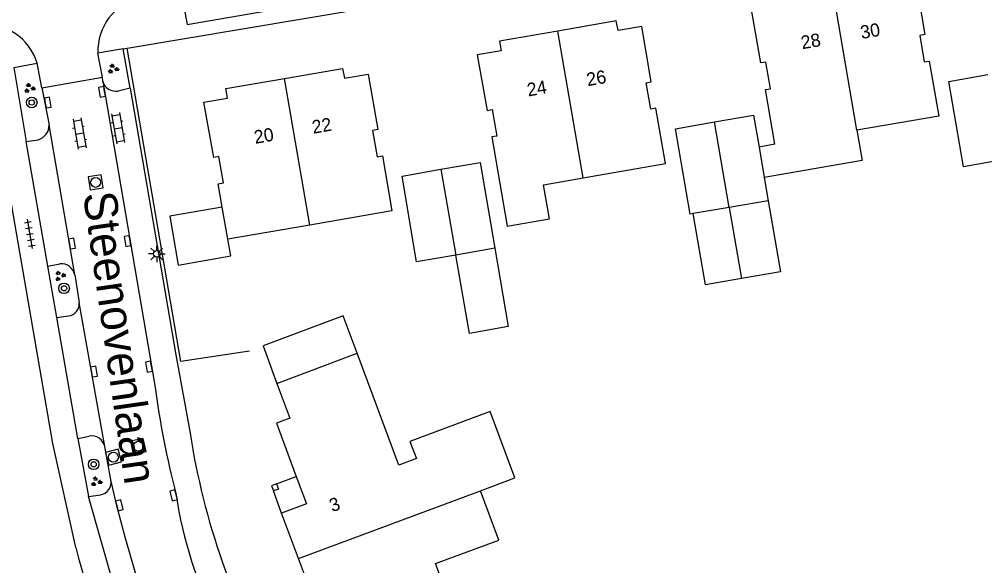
# Model space of a CAD drawing. Extents: x 137999 to 141000, y 397500 to 400501.
# Drawn here: x 138051.3 to 138124.3, y 399126.6 to 399167.9 of the extents above; entities that cross this region are included whole.
import ezdxf

# ---------------------------------------------------------------- set-up
doc = ezdxf.new("R2010")
doc.units = 0
for name, color, linetype in [('gg-afsc-hekwerk', 7, 'Continuous'), ('gg-anno-huisnummerreeks BGT', 7, 'Continuous'), ('gg-anno-openbare ruimte label', 7, 'Continuous'), ('gg-bbg-bijgebouw', 7, 'Continuous'), ('gg-bbg-gedigitaliseerde bebouwing', 7, 'Continuous'), ('gg-bbg-hoofdgebouw', 7, 'Continuous'), ('gg-bbg-luifel en loopbrug', 7, 'Continuous'), ('gg-bbg-onder overbouw', 7, 'Continuous'), ('gg-bbg-pand overbouw', 7, 'Continuous'), ('gg-bbg-pilaar onder overbouw', 7, 'Continuous'), ('gg-bbg-pilaar pand', 7, 'Continuous'), ('gg-bbg-tussenscheiding', 7, 'Continuous'), ('gg-knt-verharding', 7, 'Continuous'), ('gg-knt-verharding nz', 7, 'Continuous'), ('gt-symb-boom', 7, 'Continuous'), ('gt-symb-groenvak', 7, 'Continuous'), ('gt-symb-klinker verharding', 7, 'Continuous'), ('gt-symb-kolk', 7, 'Continuous'), ('gt-symb-lichtmast', 7, 'Continuous'), ('gt-symb-rioolschacht', 7, 'Continuous'), ('gt-symb-tegel verharding', 7, 'Continuous')]:
    doc.layers.add(name, color=color, linetype=linetype)

# ---------------------------------------------------------------- blocks, each defined once
blk = doc.blocks.new('gt0-KOLK')
at = {"layer": 'gt-symb-kolk'}
blk.add_lwpolyline([(0, 0), (0.375, 0), (0.375, 0.4), (-0.375, 0.4), (-0.375, 0), (0, 0)], dxfattribs=at)
blk = doc.blocks.new('gt0-GRVAK')
at = {"layer": 'gt-symb-groenvak'}
for p, q in [((-0.11, 0.189), (-0.228, 0.24)), ((-0.182, 0.153), (0.088, 0.153)), ((-0.091, 0.211), (-0.156, 0.322)), ((-0.047, 0.214), (-0.047, 0.393)), ((-0.004, 0.211), (0.061, 0.322)), ((0.015, 0.189), (0.133, 0.24)), ((0.262, -0.052), (0.197, 0.059)), ((0.305, -0.049), (0.305, 0.13)), ((0.349, -0.052), (0.414, 0.059)), ((-0.245, -0.228), (-0.363, -0.177)), ((-0.318, -0.264), (-0.047, -0.264)), ((-0.226, -0.206), (-0.291, -0.095)), ((-0.183, -0.203), (-0.183, -0.024)), ((-0.139, -0.206), (-0.074, -0.095)), ((-0.12, -0.228), (-0.002, -0.177)), ((0.243, -0.074), (0.125, -0.023)), ((0.17, -0.11), (0.441, -0.11)), ((0.368, -0.074), (0.486, -0.023))]:
    blk.add_line(p, q, dxfattribs=at)
blk = doc.blocks.new('gt0-BOOM')
at = {"layer": 'gt-symb-boom'}
for radius in [0.4, 0.2]:
    blk.add_circle((0, 0), radius, dxfattribs=at)
blk = doc.blocks.new('gt0-RS')
at = {"layer": 'gt-symb-rioolschacht'}
blk.add_lwpolyline([(-0.5, -0.5), (0.5, -0.5), (0.5, 0.5), (-0.5, 0.5)], close=True, dxfattribs=at)
blk.add_circle((0, 0), 0.375, dxfattribs=at)
blk = doc.blocks.new('gt0-KL1')
at = {"layer": 'gt-symb-klinker verharding'}
for p, q in [((-1.15, 0.3), (1.15, 0.3)), ((-1, -0.3), (-1, 0.3)), ((-0.5, 0.3), (-0.5, 0.45)), ((0, -0.3), (0, 0.3)), ((0.5, 0.3), (0.5, 0.45)), ((1, -0.3), (1, 0.3)), ((-1.15, -0.3), (1.15, -0.3)), ((-0.5, -0.45), (-0.5, -0.3)), ((0.5, -0.45), (0.5, -0.3))]:
    blk.add_line(p, q, dxfattribs=at)
blk = doc.blocks.new('gt0-LMAST')
at = {"layer": 'gt-symb-lichtmast'}
for p, q in [((-0.182, 0.173), (-0.447, 0.438)), ((-0.005, 0.246), (-0.005, 0.621)), ((0.172, 0.173), (0.437, 0.438)), ((-0.255, -0.004), (-0.63, -0.004)), ((-0.182, -0.181), (-0.447, -0.446)), ((-0.005, -0.254), (-0.005, -0.629)), ((0.437, -0.446), (0.172, -0.181)), ((0.245, -0.004), (0.62, -0.004))]:
    blk.add_line(p, q, dxfattribs=at)
blk.add_circle((-0.005, -0.004), 0.25, dxfattribs=at)
blk = doc.blocks.new('gt0-TEG1')
at = {"layer": 'gt-symb-tegel verharding'}
for p, q in [((-1.125, 0), (1.125, 0)), ((-0.9, -0.25), (-0.9, 0.25)), ((-0.45, -0.25), (-0.45, 0.25)), ((0, -0.25), (0, 0.25)), ((0.45, -0.25), (0.45, 0.25)), ((0.9, -0.25), (0.9, 0.25))]:
    blk.add_line(p, q, dxfattribs=at)

msp = doc.modelspace()

# ---------------------------------------------------------------- linework, layer by layer
at = {"layer": 'gg-afsc-hekwerk'}
for p, q in [((138063.486, 399142.025), (138059.415, 399165.727)), ((138068.674, 399142.812), (138063.486, 399142.025))]:
    msp.add_line(p, q, dxfattribs=at)
at = {"layer": 'gg-bbg-bijgebouw'}
for p, q in [((138107.646, 399155.948), (138107.948, 399154.187)), ((138107.948, 399154.187), (138104.992, 399153.676)), ((138104.992, 399153.676), (138102.271, 399153.206)), ((138087.239, 399150.586), (138084.283, 399150.073))]:
    msp.add_line(p, q, dxfattribs=at)
for points in [[(138125.678, 399157.267), (138122.727, 399156.748), (138121.61, 399163.213), (138124.563, 399163.745)], [(138103.881, 399160.148), (138106.836, 399160.665), (138107.251, 399158.245)], [(138102.271, 399153.206), (138102.031, 399153.165), (138100.928, 399159.632), (138103.881, 399160.148)], [(138083.167, 399156.562), (138086.133, 399157.084), (138087.239, 399150.586)], [(138084.283, 399150.073), (138081.325, 399149.559), (138080.224, 399156.044), (138083.167, 399156.562)], [(138076.831, 399142.639), (138075.778, 399145.47), (138069.723, 399143.204), (138070.758, 399140.367)]]:
    msp.add_lwpolyline(points, dxfattribs=at)
at = {"layer": 'gg-bbg-gedigitaliseerde bebouwing'}
for p, q in [((138108.449, 399158.451), (138107.251, 399158.245)), ((138093.943, 399155.923), (138100.158, 399157.01))]:
    msp.add_line(p, q, dxfattribs=at)
for points in [[(138087.012, 399159.007), (138088.192, 399152.264), (138091.387, 399152.823), (138090.937, 399155.397), (138093.943, 399155.923)], [(138114.658, 399159.52), (138115.051, 399157.223), (138107.646, 399155.948)]]:
    msp.add_lwpolyline(points, dxfattribs=at)
at = {"layer": 'gg-bbg-hoofdgebouw'}
for p, q in [((138067.037, 399151.282), (138066.62, 399153.69)), ((138073.246, 399152.346), (138067.037, 399151.282)), ((138072.388, 399127.117), (138071.112, 399130.553)), ((138073.668, 399123.672), (138072.388, 399127.117))]:
    msp.add_line(p, q, dxfattribs=at)
for points in [[(138112.764, 399170.594), (138117.171, 399171.35), (138117.301, 399170.617), (138119.093, 399170.944), (138119.802, 399166.767), (138119.408, 399166.68), (138119.754, 399164.68), (138120.136, 399164.746), (138120.858, 399160.588), (138114.658, 399159.52)], [(138108.449, 399158.451), (138107.725, 399162.589), (138108.109, 399162.656), (138107.763, 399164.655), (138107.377, 399164.612), (138106.655, 399168.779), (138108.423, 399169.111), (138108.339, 399169.834), (138112.764, 399170.594)], [(138100.158, 399157.01), (138099.436, 399161.187), (138099.045, 399161.114), (138098.699, 399163.114), (138099.093, 399163.183), (138098.368, 399167.352), (138096.59, 399167.052), (138096.422, 399167.784), (138092.018, 399167.021)], [(138092.018, 399167.021), (138087.604, 399166.256), (138087.723, 399165.514), (138085.921, 399165.215), (138086.668, 399161.007), (138087.05, 399161.073), (138087.396, 399159.074), (138087.012, 399159.007)], [(138071.319, 399163.434), (138075.723, 399164.198), (138075.877, 399163.464), (138077.668, 399163.765), (138078.392, 399159.571), (138077.998, 399159.503), (138078.347, 399157.502), (138078.741, 399157.57), (138079.463, 399153.412), (138073.246, 399152.346)], [(138066.62, 399153.69), (138066.314, 399155.458), (138066.701, 399155.531), (138066.36, 399157.524), (138065.973, 399157.451), (138065.225, 399161.633), (138067.015, 399161.934), (138066.893, 399162.666), (138071.319, 399163.434)], [(138081.308, 399134.673), (138079.977, 399134.177), (138076.831, 399142.639)], [(138070.758, 399140.367), (138071.718, 399137.736), (138070.712, 399137.359), (138072.218, 399133.33)], [(138086.157, 399132.224), (138088.772, 399133.227), (138086.904, 399138.24), (138080.823, 399135.975), (138081.308, 399134.673)], [(138085.773, 399118.627), (138082.75, 399126.738), (138087.538, 399128.512), (138086.157, 399132.224)]]:
    msp.add_lwpolyline(points, dxfattribs=at)
at = {"layer": 'gg-bbg-luifel en loopbrug'}
msp.add_line((138104.992, 399153.676), (138105.923, 399148.298), dxfattribs=at)
for points in [[(138107.948, 399154.187), (138108.872, 399148.804), (138105.923, 399148.298)], [(138066.62, 399153.69), (138062.648, 399153.003), (138063.286, 399149.317), (138067.258, 399150.005), (138067.037, 399151.282)], [(138105.923, 399148.298), (138103.202, 399147.827), (138102.271, 399153.206)], [(138087.239, 399150.586), (138088.258, 399144.66), (138085.326, 399144.142), (138084.283, 399150.073)]]:
    msp.add_lwpolyline(points, dxfattribs=at)
at = {"layer": 'gg-bbg-onder overbouw'}
msp.add_lwpolyline([(138072.218, 399133.33), (138072.994, 399131.253), (138071.112, 399130.553)], dxfattribs=at)
at = {"layer": 'gg-bbg-pand overbouw'}
for p, q in [((138070.732, 399132.772), (138072.218, 399133.33)), ((138071.112, 399130.553), (138070.482, 399132.229))]:
    msp.add_line(p, q, dxfattribs=at)
at = {"layer": 'gg-bbg-pilaar onder overbouw'}
msp.add_lwpolyline([(138070.732, 399132.772), (138070.871, 399132.372), (138070.482, 399132.229)], dxfattribs=at)
at = {"layer": 'gg-bbg-pilaar pand'}
msp.add_lwpolyline([(138070.732, 399132.772), (138070.335, 399132.623), (138070.482, 399132.229)], dxfattribs=at)
at = {"layer": 'gg-bbg-tussenscheiding'}
for p, q in [((138114.658, 399159.52), (138112.764, 399170.594)), ((138093.943, 399155.923), (138092.018, 399167.021)), ((138073.246, 399152.346), (138071.319, 399163.434)), ((138104.992, 399153.676), (138103.881, 399160.148)), ((138107.251, 399158.245), (138107.646, 399155.948)), ((138083.167, 399156.562), (138084.283, 399150.073)), ((138070.758, 399140.367), (138076.831, 399142.639)), ((138072.388, 399127.117), (138086.157, 399132.224))]:
    msp.add_line(p, q, dxfattribs=at)
at = {"layer": 'gg-knt-verharding'}
for p, q in [((138059.119, 399165.677), (138057.209, 399165.357)), ((138059.119, 399165.677), (138059.415, 399165.727)), ((138059.635, 399162.687), (138059.119, 399165.677)), ((138057.539, 399163.529), (138057.209, 399165.357)), ((138050.842, 399164.267), (138052.603, 399164.585)), ((138050.842, 399164.267), (138051.785, 399158.665)), ((138052.97, 399162.723), (138052.603, 399164.585)), ((138052.97, 399162.723), (138057.539, 399163.529)), ((138057.563, 399163.233), (138057.539, 399163.529)), ((138052.97, 399162.723), (138053.503, 399159.932)), ((138057.563, 399163.233), (138061.517, 399140.214)), ((138059.635, 399162.687), (138058.747, 399162.484)), ((138051.785, 399158.665), (138052.689, 399158.79)), ((138053.414, 399149.238), (138051.785, 399158.665)), ((138053.414, 399149.238), (138054.329, 399149.413)), ((138054.085, 399145.357), (138053.414, 399149.238)), ((138055.447, 399148.577), (138055.79, 399146.493)), ((138054.085, 399145.357), (138054.968, 399145.474)), ((138055.671, 399136.183), (138054.085, 399145.357)), ((138055.671, 399136.183), (138056.547, 399136.38)), ((138055.671, 399136.183), (138056.493, 399131.815)), ((138058.181, 399133.065), (138057.718, 399135.59)), ((138056.493, 399131.815), (138057.39, 399131.934)), ((138058.741, 399123.916), (138056.493, 399131.815))]:
    msp.add_line(p, q, dxfattribs=at)
for points in [[(138059.415, 399165.727), (138077.176, 399168.701), (138143.041, 399180.109)], [(138063.485, 399170.092), (138063.95, 399167.503), (138076.572, 399169.702), (138076.119, 399172.275)], [(138055.522, 399127.942), (138053.792, 399135.819), (138048.923, 399163.874)], [(138059.635, 399162.687), (138063.095, 399142.534), (138064.175, 399136.591)]]:
    msp.add_lwpolyline(points, dxfattribs=at)
for centre, radius, start, end in [((138061.324, 399165.53), 4.119, 103.53916, 182.40129), ((138048.74, 399163.458), 4.024, 16.25937, 97.62056), ((138058.558, 399163.496), 1.03, 194.80505, 280.55995), ((138052.352, 399159.891), 1.152, 287.01226, 2.02637), ((138054.432, 399148.385), 1.033, 10.71761, 95.70676), ((138054.87, 399146.394), 0.925, 276.08845, 6.12718), ((138131.175, 399149.448), 70.268, 187.55142, 194.42563), ((138056.72, 399135.373), 1.022, 12.26031, 99.72957), ((138120, 399145.418), 56.518, 188.98495, 199.13755), ((138057.244, 399132.879), 0.956, 278.81366, 11.24991), ((138094.033, 399136.507), 31.245, 188.39915, 207.33566), ((138120.482, 399144.581), 67.057, 194.3668, 216.87368), ((138125.575, 399146.894), 62.271, 198.7389, 209.73411)]:
    msp.add_arc(centre, radius, start, end, dxfattribs=at)
at = {"layer": 'gg-knt-verharding nz'}
for p, q in [((138055.447, 399148.577), (138053.503, 399159.932)), ((138057.718, 399135.59), (138055.79, 399146.493))]:
    msp.add_line(p, q, dxfattribs=at)
msp.add_lwpolyline([(138060.821, 399123.689), (138060.085, 399125.927), (138059.275, 399128.72), (138058.636, 399131.096), (138058.181, 399133.065)], dxfattribs=at)

# ---------------------------------------------------------------- block references
at = {"layer": 'gt-symb-boom'}
for p in [(138052.195, 399161.615), (138054.64, 399147.554), (138056.883, 399134.24)]:
    msp.add_blockref('gt0-BOOM', p, dxfattribs=at)
at = {"layer": 'gt-symb-groenvak'}
for p, rotation in [((138058.343, 399164.155), 0.7448031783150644), ((138052.01, 399162.693), 1.3748347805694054), ((138054.311, 399148.491), 14.898187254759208)]:
    msp.add_blockref('gt0-GRVAK', p, dxfattribs=dict(at, rotation=rotation))
msp.add_blockref('gt0-GRVAK', (138057.071, 399132.926), dxfattribs=at)
at = {"layer": 'gt-symb-klinker verharding'}
for p, rotation in [((138055.815, 399159.266), -80.33049474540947), ((138058.731, 399159.665), -80.27403432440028)]:
    msp.add_blockref('gt0-KL1', p, dxfattribs=dict(at, rotation=rotation))
at = {"layer": 'gt-symb-kolk'}
for p, rotation in [((138057.71, 399162.455), 100.07433273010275), ((138053.219, 399161.57), -80.15137761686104), ((138055.045, 399150.906), -80.15137761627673), ((138059.639, 399151.166), 100.07433273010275), ((138056.711, 399141.217), -80.15137761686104), ((138061.259, 399141.663), 100.07433273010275), ((138063.123, 399131.943), 104.77272395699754), ((138058.636, 399131.096), -75.88039706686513)]:
    msp.add_blockref('gt0-KOLK', p, dxfattribs=dict(at, rotation=rotation))
at = {"layer": 'gt-symb-lichtmast'}
msp.add_blockref('gt0-LMAST', (138061.666, 399150.16), dxfattribs=at)
at = {"layer": 'gt-symb-rioolschacht'}
for p, rotation in [((138057.027, 399155.569), -171.31914941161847), ((138060.252, 399135.605), 101.71452521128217), ((138058.378, 399134.778), 105.06423394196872)]:
    msp.add_blockref('gt0-RS', p, dxfattribs=dict(at, rotation=rotation))
at = {"layer": 'gt-symb-tegel verharding', "rotation": -80.27403432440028}
msp.add_blockref('gt0-TEG1', (138052.047, 399151.671), dxfattribs=at)

# ---------------------------------------------------------------- texts
at = {"layer": 'gg-anno-huisnummerreeks BGT'}
for s, rotation, p in [('30', 9.7, (138115.008, 399166.413)), ('28', 9.7, (138110.509, 399165.641)), ('26', 9.8, (138094.278, 399162.846)), ('24', 9.8, (138089.773, 399162.065)), ('22', 9.8, (138073.496, 399159.245)), ('20', 9.8, (138069.112, 399158.484)), ('3', 20.4, (138074.944, 399130.61))]:
    msp.add_text(s, height=1, rotation=rotation, dxfattribs=at).set_placement(p)
at = {"layer": 'gg-anno-openbare ruimte label'}
msp.add_text('Steenovenlaan', height=2.5, rotation=278.2, dxfattribs=at).set_placement((138056.067, 399154.699))

doc.saveas('drawing.dxf')
